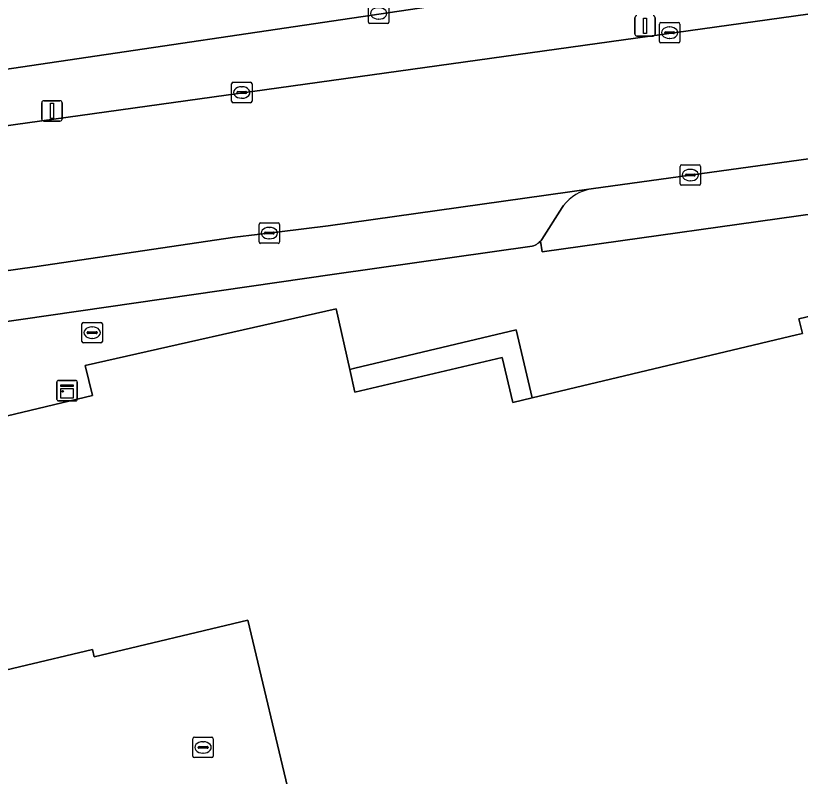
# Model space of a CAD drawing. Extents: x 158031 to 159244, y 380104 to 381214.
# Drawn here: x 158671.36 to 158709.76, y 381122.17 to 381159.42 of the extents above; entities that cross this region are included whole.
import ezdxf

# ---------------------------------------------------------------- set-up
doc = ezdxf.new("R2010")
doc.units = 0
for name, color, linetype in [('IMGEO_Berm_groen', 7, 'Continuous'), ('IMGEO_Brandkraan', 7, 'Continuous'), ('IMGEO_Erf', 7, 'Continuous'), ('IMGEO_Kast', 7, 'Continuous'), ('IMGEO_Kolk', 7, 'Continuous'), ('IMGEO_Lichtmast', 7, 'Continuous'), ('IMGEO_Pand', 7, 'Continuous'), ('IMGEO_Parkeervlak_gesloten', 7, 'Continuous'), ('IMGEO_Parkeervlak_open', 7, 'Continuous'), ('IMGEO_Rijbaan_lokaal_open', 7, 'Continuous'), ('IMGEO_Rijbaan_regionaal_gesloten', 7, 'Continuous'), ('IMGEO_Voetpad_open', 7, 'Continuous')]:
    doc.layers.add(name, color=color, linetype=linetype)

msp = doc.modelspace()

# ---------------------------------------------------------------- linework, layer by layer
at = {"layer": 'IMGEO_Berm_groen'}
msp.add_lwpolyline([(158736.723, 381163.215), (158736.012, 381166.137), (158729.945, 381165.29), (158718.312, 381163.551), (158697.513, 381160.756), (158663.744, 381155.74), (158660.298, 381155.354), (158660.9, 381152.634)], close=True, dxfattribs=at)
at = {"layer": 'IMGEO_Brandkraan'}
for p, q in [((158674.599, 381143.468), (158674.599, 381144.32)), ((158674.674, 381144.394), (158675.526, 381144.394)), ((158675.087, 381144.174), (158675.112, 381144.174)), ((158675.6, 381144.32), (158675.6, 381143.468)), ((158674.858, 381143.888), (158674.858, 381143.9)), ((158675.296, 381143.851), (158674.898, 381143.851)), ((158674.901, 381143.937), (158675.299, 381143.937)), ((158675.342, 381143.9), (158675.342, 381143.888)), ((158675.526, 381143.394), (158674.674, 381143.394)), ((158675.11, 381143.614), (158675.085, 381143.614))]:
    msp.add_line(p, q, dxfattribs=at)
for points in [[(158674.599, 381143.468), (158674.599, 381144.32)], [(158674.674, 381144.394), (158675.526, 381144.394)], [(158675.6, 381144.32), (158675.6, 381143.468)], [(158675.526, 381143.394), (158674.674, 381143.394)]]:
    msp.add_lwpolyline(points, dxfattribs=at)
for centre, radius, start, end in [((158674.676, 381144.318), 0.0765, 91.552, 178.448), ((158674.676, 381144.318), 0.0765, 91.552, 178.448), ((158675.524, 381144.318), 0.0765, 1.552, 88.448), ((158675.524, 381144.318), 0.0765, 1.552, 88.448), ((158674.898, 381143.897), 0.0403, 85.8775, 175.7526), ((158674.895, 381143.887), 0.0366, 178.938, 274.7102), ((158675.299, 381143.894), 0.043, 264.8664, 352.4533), ((158675.303, 381143.899), 0.0386, 1.7309, 96.639), ((158674.676, 381143.47), 0.0765, 181.552, 268.448), ((158674.676, 381143.47), 0.0765, 181.552, 268.448), ((158675.524, 381143.47), 0.0765, 271.552, 358.448), ((158675.524, 381143.47), 0.0765, 271.552, 358.448)]:
    msp.add_arc(centre, radius, start, end, dxfattribs=at)
for centre, major_axis, ratio, start_param, end_param in [((158675.086, 381143.894), (-0.387, 0.002), 0.722429, 4.712389, 7.853982), ((158675.111, 381143.894), (-0.39, 0.002), 0.717154, 1.570796, 4.712389)]:
    msp.add_ellipse(centre, major_axis=major_axis, ratio=ratio, start_param=start_param, end_param=end_param, dxfattribs=at)
at = {"layer": 'IMGEO_Erf'}
msp.add_lwpolyline([(158686.935, 381112.111), (158682.717, 381129.81), (158675.196, 381128.017), (158675.11, 381128.381), (158667.954, 381126.675), (158667.119, 381130.182), (158664.424, 381129.54), (158666.166, 381122.211), (158666.549, 381122.304), (158667.138, 381119.545)], dxfattribs=at)
at = {"layer": 'IMGEO_Kast'}
for p, q in [((158673.372, 381140.627), (158673.372, 381141.468)), ((158673.372, 381141.468), (158673.372, 381140.627)), ((158673.447, 381141.552), (158674.288, 381141.552)), ((158674.288, 381141.552), (158673.447, 381141.552)), ((158674.372, 381141.477), (158674.372, 381140.636)), ((158674.372, 381140.636), (158674.372, 381141.477)), ((158674.297, 381140.552), (158673.456, 381140.552)), ((158673.456, 381140.552), (158674.297, 381140.552))]:
    msp.add_line(p, q, dxfattribs=at)
for points in [[(158673.567, 381141.342), (158674.167, 381141.342), (158674.167, 381141.257), (158673.567, 381141.257), (158673.567, 381141.342)], [(158673.567, 381141.167), (158674.167, 381141.167), (158674.167, 381140.678), (158673.567, 381140.678), (158673.567, 381141.167)]]:
    msp.add_lwpolyline(points, dxfattribs=at)
msp.add_circle((158673.651, 381141.016), 0.0377, dxfattribs=at)
for centre, start, end in [((158673.45, 381141.474), 92.4484, 184.2845), ((158673.45, 381141.474), 92.4484, 184.2845), ((158674.294, 381141.474), 2.4484, 94.2845), ((158674.294, 381141.474), 2.4484, 94.2845), ((158673.45, 381140.63), 182.4484, 274.2845), ((158673.45, 381140.63), 182.4484, 274.2845), ((158674.294, 381140.63), 272.4484, 4.2845), ((158674.294, 381140.63), 272.4484, 4.2845)]:
    msp.add_arc(centre, 0.0779, start, end, dxfattribs=at)
at = {"layer": 'IMGEO_Kolk'}
for p, q in [((158688.62, 381159.103), (158688.62, 381159.955)), ((158689.621, 381159.955), (158689.621, 381159.103)), ((158689.131, 381159.249), (158689.106, 381159.249)), ((158689.547, 381159.029), (158688.695, 381159.029)), ((158702.862, 381158.158), (158702.862, 381159.01)), ((158702.937, 381159.084), (158703.789, 381159.084)), ((158703.35, 381158.864), (158703.375, 381158.864)), ((158703.863, 381159.01), (158703.863, 381158.158)), ((158703.121, 381158.578), (158703.121, 381158.59)), ((158703.559, 381158.541), (158703.161, 381158.541)), ((158703.164, 381158.627), (158703.562, 381158.627)), ((158703.605, 381158.59), (158703.605, 381158.578)), ((158703.789, 381158.084), (158702.937, 381158.084)), ((158703.373, 381158.304), (158703.348, 381158.304)), ((158681.922, 381155.23), (158681.922, 381156.082)), ((158681.997, 381156.156), (158682.849, 381156.156)), ((158682.923, 381156.082), (158682.923, 381155.23)), ((158682.224, 381155.699), (158682.622, 381155.699)), ((158682.41, 381155.936), (158682.435, 381155.936)), ((158682.181, 381155.65), (158682.181, 381155.662)), ((158682.619, 381155.613), (158682.221, 381155.613)), ((158682.433, 381155.376), (158682.408, 381155.376)), ((158682.665, 381155.662), (158682.665, 381155.65)), ((158682.849, 381155.156), (158681.997, 381155.156)), ((158703.874, 381151.187), (158703.874, 381152.039)), ((158703.949, 381152.113), (158704.801, 381152.113)), ((158704.362, 381151.893), (158704.387, 381151.893)), ((158704.875, 381152.039), (158704.875, 381151.187)), ((158704.133, 381151.607), (158704.133, 381151.619)), ((158704.571, 381151.57), (158704.173, 381151.57)), ((158704.176, 381151.656), (158704.574, 381151.656)), ((158704.617, 381151.619), (158704.617, 381151.607)), ((158704.801, 381151.113), (158703.949, 381151.113)), ((158704.385, 381151.333), (158704.36, 381151.333)), ((158683.268, 381148.343), (158683.268, 381149.195)), ((158683.343, 381149.269), (158684.195, 381149.269)), ((158684.269, 381149.195), (158684.269, 381148.343)), ((158683.527, 381148.763), (158683.527, 381148.775)), ((158683.57, 381148.812), (158683.968, 381148.812)), ((158683.756, 381149.049), (158683.781, 381149.049)), ((158684.011, 381148.775), (158684.011, 381148.763)), ((158683.965, 381148.726), (158683.567, 381148.726)), ((158683.779, 381148.489), (158683.754, 381148.489)), ((158684.195, 381148.269), (158683.343, 381148.269)), ((158680.028, 381123.156), (158680.028, 381124.008)), ((158680.103, 381124.082), (158680.955, 381124.082)), ((158680.516, 381123.862), (158680.541, 381123.862)), ((158681.029, 381124.008), (158681.029, 381123.156)), ((158680.287, 381123.576), (158680.287, 381123.588)), ((158680.725, 381123.539), (158680.327, 381123.539)), ((158680.33, 381123.625), (158680.728, 381123.625)), ((158680.771, 381123.588), (158680.771, 381123.576)), ((158680.955, 381123.082), (158680.103, 381123.082)), ((158680.539, 381123.302), (158680.514, 381123.302))]:
    msp.add_line(p, q, dxfattribs=at)
for points in [[(158688.62, 381159.103), (158688.62, 381159.955)], [(158689.621, 381159.955), (158689.621, 381159.103)], [(158689.547, 381159.029), (158688.695, 381159.029)], [(158702.862, 381158.158), (158702.862, 381159.01)], [(158702.937, 381159.084), (158703.789, 381159.084)], [(158703.863, 381159.01), (158703.863, 381158.158)], [(158703.789, 381158.084), (158702.937, 381158.084)], [(158681.922, 381155.23), (158681.922, 381156.082)], [(158681.997, 381156.156), (158682.849, 381156.156)], [(158682.923, 381156.082), (158682.923, 381155.23)], [(158682.849, 381155.156), (158681.997, 381155.156)], [(158703.874, 381151.187), (158703.874, 381152.039)], [(158703.949, 381152.113), (158704.801, 381152.113)], [(158704.875, 381152.039), (158704.875, 381151.187)], [(158704.801, 381151.113), (158703.949, 381151.113)], [(158683.268, 381148.343), (158683.268, 381149.195)], [(158683.343, 381149.269), (158684.195, 381149.269)], [(158684.269, 381149.195), (158684.269, 381148.343)], [(158684.195, 381148.269), (158683.343, 381148.269)], [(158680.028, 381123.156), (158680.028, 381124.008)], [(158680.103, 381124.082), (158680.955, 381124.082)], [(158681.029, 381124.008), (158681.029, 381123.156)], [(158680.955, 381123.082), (158680.103, 381123.082)]]:
    msp.add_lwpolyline(points, dxfattribs=at)
for centre, radius, start, end in [((158688.697, 381159.105), 0.0765, 181.552, 268.448), ((158688.697, 381159.105), 0.0765, 181.552, 268.448), ((158689.545, 381159.105), 0.0765, 271.552, 358.448), ((158689.545, 381159.105), 0.0765, 271.552, 358.448), ((158702.939, 381159.008), 0.0765, 91.552, 178.448), ((158702.939, 381159.008), 0.0765, 91.552, 178.448), ((158703.787, 381159.008), 0.0765, 1.552, 88.448), ((158703.787, 381159.008), 0.0765, 1.552, 88.448), ((158703.161, 381158.587), 0.0403, 85.8775, 175.7526), ((158703.158, 381158.577), 0.0366, 178.938, 274.7102), ((158703.562, 381158.584), 0.043, 264.8664, 352.4533), ((158703.566, 381158.589), 0.0386, 1.7309, 96.639), ((158702.939, 381158.16), 0.0765, 181.552, 268.448), ((158702.939, 381158.16), 0.0765, 181.552, 268.448), ((158703.787, 381158.16), 0.0765, 271.552, 358.448), ((158703.787, 381158.16), 0.0765, 271.552, 358.448), ((158681.999, 381156.08), 0.0765, 91.552, 178.448), ((158681.999, 381156.08), 0.0765, 91.552, 178.448), ((158682.847, 381156.08), 0.0765, 1.552, 88.448), ((158682.847, 381156.08), 0.0765, 1.552, 88.448), ((158682.221, 381155.659), 0.0403, 85.8775, 175.7526), ((158682.626, 381155.661), 0.0386, 1.7309, 96.639), ((158682.218, 381155.649), 0.0366, 178.938, 274.7102), ((158682.622, 381155.656), 0.043, 264.8664, 352.4533), ((158681.999, 381155.232), 0.0765, 181.552, 268.448), ((158681.999, 381155.232), 0.0765, 181.552, 268.448), ((158682.847, 381155.232), 0.0765, 271.552, 358.448), ((158682.847, 381155.232), 0.0765, 271.552, 358.448), ((158703.951, 381152.037), 0.0765, 91.552, 178.448), ((158703.951, 381152.037), 0.0765, 91.552, 178.448), ((158704.799, 381152.037), 0.0765, 1.552, 88.448), ((158704.799, 381152.037), 0.0765, 1.552, 88.448), ((158704.173, 381151.616), 0.0403, 85.8775, 175.7526), ((158704.17, 381151.606), 0.0366, 178.938, 274.7102), ((158704.574, 381151.613), 0.043, 264.8664, 352.4533), ((158704.578, 381151.618), 0.0386, 1.7309, 96.639), ((158703.951, 381151.189), 0.0765, 181.552, 268.448), ((158703.951, 381151.189), 0.0765, 181.552, 268.448), ((158704.799, 381151.189), 0.0765, 271.552, 358.448), ((158704.799, 381151.189), 0.0765, 271.552, 358.448), ((158683.345, 381149.193), 0.0765, 91.552, 178.448), ((158683.345, 381149.193), 0.0765, 91.552, 178.448), ((158684.193, 381149.193), 0.0765, 1.552, 88.448), ((158684.193, 381149.193), 0.0765, 1.552, 88.448), ((158683.567, 381148.772), 0.0403, 85.8775, 175.7526), ((158683.564, 381148.762), 0.0366, 178.938, 274.7102), ((158683.968, 381148.769), 0.043, 264.8664, 352.4533), ((158683.972, 381148.774), 0.0386, 1.7309, 96.639), ((158683.345, 381148.345), 0.0765, 181.552, 268.448), ((158683.345, 381148.345), 0.0765, 181.552, 268.448), ((158684.193, 381148.345), 0.0765, 271.552, 358.448), ((158684.193, 381148.345), 0.0765, 271.552, 358.448), ((158680.105, 381124.006), 0.0765, 91.552, 178.448), ((158680.105, 381124.006), 0.0765, 91.552, 178.448), ((158680.953, 381124.006), 0.0765, 1.552, 88.448), ((158680.953, 381124.006), 0.0765, 1.552, 88.448), ((158680.327, 381123.585), 0.0403, 85.8775, 175.7526), ((158680.324, 381123.575), 0.0366, 178.938, 274.7102), ((158680.728, 381123.582), 0.043, 264.8664, 352.4533), ((158680.732, 381123.587), 0.0386, 1.7309, 96.639), ((158680.105, 381123.158), 0.0765, 181.552, 268.448), ((158680.105, 381123.158), 0.0765, 181.552, 268.448), ((158680.953, 381123.158), 0.0765, 271.552, 358.448), ((158680.953, 381123.158), 0.0765, 271.552, 358.448)]:
    msp.add_arc(centre, radius, start, end, dxfattribs=at)
for centre, major_axis, ratio, start_param, end_param in [((158689.107, 381159.529), (-0.387, 0.002), 0.722429, 4.712389, 7.853982), ((158689.132, 381159.529), (-0.39, 0.002), 0.717154, 1.570796, 4.712389), ((158703.349, 381158.584), (-0.387, 0.002), 0.722429, 4.712389, 7.853982), ((158703.374, 381158.584), (-0.39, 0.002), 0.717154, 1.570796, 4.712389), ((158682.409, 381155.656), (-0.387, 0.002), 0.722429, 4.712389, 7.853982), ((158682.434, 381155.656), (-0.39, 0.002), 0.717154, 1.570796, 4.712389), ((158704.361, 381151.613), (-0.387, 0.002), 0.722429, 4.712389, 7.853982), ((158704.386, 381151.613), (-0.39, 0.002), 0.717154, 1.570796, 4.712389), ((158683.755, 381148.769), (-0.387, 0.002), 0.722429, 4.712389, 7.853982), ((158683.78, 381148.769), (-0.39, 0.002), 0.717154, 1.570796, 4.712389), ((158680.515, 381123.582), (-0.387, 0.002), 0.722429, 4.712389, 7.853982), ((158680.54, 381123.582), (-0.39, 0.002), 0.717154, 1.570796, 4.712389)]:
    msp.add_ellipse(centre, major_axis=major_axis, ratio=ratio, start_param=start_param, end_param=end_param, dxfattribs=at)
at = {"layer": 'IMGEO_Lichtmast'}
for p, q in [((158701.661, 381158.518), (158701.661, 381159.318)), ((158701.661, 381159.318), (158701.661, 381158.518)), ((158702.651, 381159.318), (158702.651, 381158.518)), ((158702.651, 381158.518), (158702.651, 381159.318)), ((158702.551, 381158.418), (158701.761, 381158.418)), ((158701.761, 381158.418), (158702.551, 381158.418)), ((158672.634, 381154.354), (158672.634, 381155.154)), ((158672.634, 381155.154), (158672.634, 381154.354)), ((158672.734, 381155.254), (158673.524, 381155.254)), ((158673.524, 381155.254), (158672.734, 381155.254)), ((158673.624, 381155.154), (158673.624, 381154.354)), ((158673.624, 381154.354), (158673.624, 381155.154)), ((158673.524, 381154.254), (158672.734, 381154.254)), ((158672.734, 381154.254), (158673.524, 381154.254))]:
    msp.add_line(p, q, dxfattribs=at)
for points in [[(158702.081, 381159.293), (158702.231, 381159.293), (158702.231, 381158.543), (158702.081, 381158.543), (158702.081, 381159.293)], [(158673.054, 381155.129), (158673.204, 381155.129), (158673.204, 381154.379), (158673.054, 381154.379), (158673.054, 381155.129)]]:
    msp.add_lwpolyline(points, dxfattribs=at)
for centre, start, end in [((158701.761, 381159.318), 90, 180), ((158701.761, 381159.318), 90, 180), ((158702.551, 381159.318), 0, 90), ((158702.551, 381159.318), 360, 90), ((158701.761, 381158.518), 180, 270), ((158701.761, 381158.518), 180, 270), ((158702.551, 381158.518), 270, 0), ((158702.551, 381158.518), 270, 0), ((158672.734, 381155.154), 90, 180), ((158672.734, 381155.154), 90, 180), ((158673.524, 381155.154), 0, 90), ((158673.524, 381155.154), 360, 90), ((158672.734, 381154.354), 180, 270), ((158672.734, 381154.354), 180, 270), ((158673.524, 381154.354), 270, 0), ((158673.524, 381154.354), 270, 0)]:
    msp.add_arc(centre, 0.1, start, end, dxfattribs=at)
at = {"layer": 'IMGEO_Pand'}
msp.add_lwpolyline([(158739.534, 381151.662), (158709.69, 381144.574), (158709.861, 381143.861), (158709.57, 381143.791), (158696.639, 381140.699), (158695.696, 381140.473), (158695.171, 381142.684), (158687.956, 381140.986), (158687.706, 381142.089), (158687.035, 381145.056), (158674.764, 381142.278), (158675.111, 381140.818), (158667.524, 381139.01), (158660.861, 381137.422), (158661.048, 381136.599), (158662.749, 381136.934), (158664.424, 381129.54), (158667.119, 381130.182), (158667.954, 381126.675), (158675.11, 381128.381), (158675.196, 381128.017), (158682.717, 381129.81), (158686.935, 381112.111)], dxfattribs=at)
at = {"layer": 'IMGEO_Parkeervlak_gesloten'}
for points in [[(158725.932, 381151.909), (158725.707, 381153.706), (158725.106, 381153.815), (158724.899, 381153.787), (158724.803, 381154.439), (158704.376, 381151.612), (158699.52, 381150.945)], [(158698.165, 381150.124), (158698.105, 381150.029), (158697.107, 381148.462), (158697.068, 381148.41), (158697.04, 381148.378), (158697.131, 381147.854), (158725.932, 381151.909)]]:
    msp.add_lwpolyline(points, dxfattribs=at)
msp.add_arc((158699.97, 381148.674), 2.315, 101.1987, 141.225, dxfattribs=at)
at = {"layer": 'IMGEO_Parkeervlak_open'}
for points in [[(158699.52, 381150.945), (158686.652, 381149.132), (158684.275, 381148.833), (158682.088, 381148.565), (158672.278, 381147.123), (158665.961, 381146.244)], [(158670.235, 381144.348), (158686.96, 381146.757), (158696.632, 381148.125), (158696.704, 381148.148), (158696.774, 381148.177), (158696.84, 381148.213), (158696.904, 381148.254), (158696.963, 381148.301), (158697.018, 381148.353), (158697.04, 381148.378), (158697.068, 381148.41), (158697.107, 381148.462), (158698.105, 381150.029), (158698.165, 381150.124)]]:
    msp.add_lwpolyline(points, dxfattribs=at)
msp.add_arc((158699.97, 381148.674), 2.315, 101.1987, 141.225, dxfattribs=at)
at = {"layer": 'IMGEO_Rijbaan_lokaal_open'}
msp.add_lwpolyline([(158804.618, 381172.689), (158736.723, 381163.215), (158660.9, 381152.634), (158662.421, 381145.756), (158665.961, 381146.244), (158672.278, 381147.123), (158682.088, 381148.565), (158684.275, 381148.833), (158686.652, 381149.132), (158699.52, 381150.945), (158704.376, 381151.612), (158724.803, 381154.439), (158738.395, 381156.347), (158738.547, 381156.368), (158746.032, 381157.46), (158751.662, 381158.225)], dxfattribs=at)
at = {"layer": 'IMGEO_Rijbaan_regionaal_gesloten'}
msp.add_lwpolyline([(158659.254, 381159.237), (158660.298, 381155.354), (158663.744, 381155.74), (158697.513, 381160.756), (158718.312, 381163.551), (158729.945, 381165.29), (158736.012, 381166.137), (158804.835, 381175.745), (158820.309, 381177.905), (158821.597, 381178.085), (158862.668, 381183.819), (158886.36, 381187.126), (158934.775, 381193.885), (158982.651, 381200.569), (158981.89, 381204.052), (158981.833, 381204.313), (158876.877, 381189.647), (158811.548, 381180.518)], close=True, dxfattribs=at)
at = {"layer": 'IMGEO_Voetpad_open'}
for points in [[(158725.932, 381151.909), (158697.131, 381147.854), (158697.04, 381148.378), (158697.018, 381148.353), (158696.963, 381148.301), (158696.904, 381148.254), (158696.84, 381148.213), (158696.774, 381148.177), (158696.704, 381148.148), (158696.632, 381148.125), (158686.96, 381146.757), (158670.235, 381144.348)], [(158667.524, 381139.01), (158675.111, 381140.818), (158674.764, 381142.278), (158687.035, 381145.056), (158687.706, 381142.089), (158687.952, 381142.148), (158695.845, 381144.029), (158696.639, 381140.699), (158709.57, 381143.791), (158709.861, 381143.861), (158709.69, 381144.574), (158739.534, 381151.662)]]:
    msp.add_lwpolyline(points, dxfattribs=at)
msp.add_lwpolyline([(158695.845, 381144.029), (158687.952, 381142.148), (158687.706, 381142.089), (158687.956, 381140.986), (158695.171, 381142.684), (158695.696, 381140.473), (158696.639, 381140.699)], close=True, dxfattribs=at)

doc.saveas('drawing.dxf')
